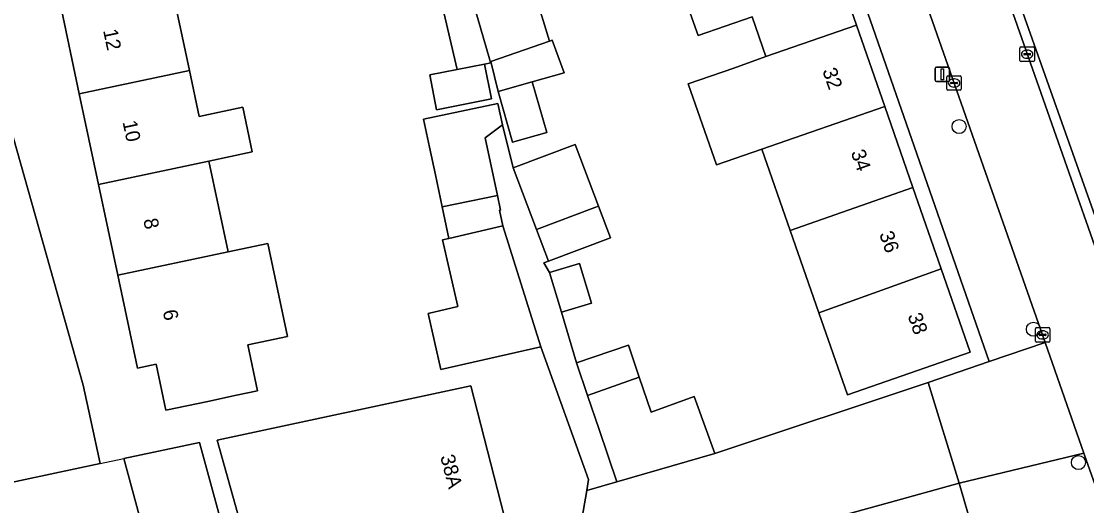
# Model space of a CAD drawing. Extents: x 159053 to 160042, y 380449 to 381423.
# Drawn here: x 159798.9 to 159872.8, y 381258 to 381291.6 of the extents above; entities that cross this region are included whole.
import ezdxf

# ---------------------------------------------------------------- set-up
doc = ezdxf.new("R2010")
doc.units = 0
for name, color, linetype in [('IMGEO_Boom', 7, 'Continuous'), ('IMGEO_Erf', 7, 'Continuous'), ('IMGEO_Groenvoorziening', 7, 'Continuous'), ('IMGEO_Kolk', 7, 'Continuous'), ('IMGEO_Lichtmast', 7, 'Continuous'), ('IMGEO_Muur', 7, 'Continuous'), ('IMGEO_Pand', 7, 'Continuous'), ('IMGEO_Pand_nummerreeks', 7, 'Continuous'), ('IMGEO_Rijbaan_lokaal_open', 7, 'Continuous'), ('IMGEO_Voetpad_open', 7, 'Continuous')]:
    doc.layers.add(name, color=color, linetype=linetype)

msp = doc.modelspace()

# ---------------------------------------------------------------- linework, layer by layer
at = {"layer": 'IMGEO_Boom'}
for centre in [(159863.97, 381284.328), (159869.128, 381270.274), (159872.244, 381261.034)]:
    msp.add_circle(centre, 0.489, dxfattribs=at)
at = {"layer": 'IMGEO_Erf'}
for points in [[(159837.745, 381256.715), (159838.144, 381259.097), (159838.271, 381259.853), (159834.957, 381269.047), (159828.029, 381267.475), (159827.144, 381271.377), (159829.207, 381271.845), (159828.156, 381276.478), (159828.585, 381276.577), (159828.122, 381278.753), (159827.649, 381280.977), (159827.239, 381282.905), (159826.83, 381284.832), (159831.992, 381285.929), (159832.309, 381284.438), (159833.043, 381281.461), (159837.337, 381283.089), (159838.958, 381278.812), (159839.787, 381276.624), (159835.493, 381274.996), (159835.181, 381274.878), (159835.569, 381274.208), (159837.647, 381274.829), (159838.47, 381272.074), (159836.391, 381271.454), (159837.435, 381267.952), (159841.042, 381269.168), (159841.788, 381266.958), (159842.606, 381264.532), (159845.604, 381265.61), (159847.02, 381261.671), (159861.813, 381266.578), (159866.054, 381268.031), (159845.998, 381325.639)], [(159792.98, 381302.636), (159803.224, 381266.41), (159803.729, 381264.058), (159804.394, 381260.964), (159795.723, 381259.112)], [(159854.891, 381296.991), (159856.852, 381291.358), (159858.812, 381285.728), (159860.772, 381280.096), (159862.733, 381274.463), (159864.743, 381268.691), (159860.022, 381267.047), (159856.225, 381265.726), (159854.243, 381271.421), (159852.255, 381277.131), (159850.295, 381282.761), (159847.142, 381281.663), (159845.184, 381287.287), (159848.337, 381288.385), (159850.578, 381289.175), (159849.615, 381291.942), (159845.863, 381290.636), (159844.867, 381293.499)], [(159833.811, 381295.996), (159835.555, 381290.256), (159835.754, 381290.325), (159836.589, 381288.058), (159834.37, 381287.425), (159835.37, 381283.916), (159833, 381283.241), (159832, 381286.749), (159831.501, 381288.844), (159831.46, 381288.831), (159831.486, 381288.741), (159831.063, 381288.658), (159831.536, 381286.24), (159827.73, 381285.496), (159827.257, 381287.914), (159829.16, 381288.286), (159827.345, 381296.128)], [(159809.265, 381294.508), (159810.602, 381288.217), (159811.281, 381285.021), (159814.3, 381285.674), (159814.957, 381282.583), (159811.938, 381281.925), (159813.275, 381275.633), (159816.035, 381276.213), (159817.402, 381269.778), (159814.644, 381269.194), (159815.321, 381266.006), (159813.859, 381265.695), (159811.883, 381265.275), (159808.968, 381264.656), (159808.29, 381267.849), (159807.002, 381267.575), (159805.634, 381274.014), (159804.297, 381280.306), (159802.96, 381286.597), (159801.623, 381292.888)], [(159815.826, 381250.78), (159812.529, 381262.575), (159830.121, 381266.353), (159832.873, 381255.546)]]:
    msp.add_lwpolyline(points, dxfattribs=at)
msp.add_lwpolyline([(159812.886, 381256.588), (159813.419, 381254.621), (159808.241, 381253.173), (159807.701, 381255.179), (159806.05, 381261.318), (159811.303, 381262.434)], close=True, dxfattribs=at)
at = {"layer": 'IMGEO_Groenvoorziening'}
msp.add_lwpolyline([(159874.767, 381297.111), (159870.747, 381304.73), (159872.037, 381305.336), (159867.828, 381313.359), (159866.648, 381312.991), (159861.594, 381311.417), (159865.712, 381299.816), (159875.312, 381272.68), (159875.405, 381272.416), (159887.182, 381276.441), (159886.979, 381276.784), (159877.946, 381293.762), (159876.765, 381293.176)], close=True, dxfattribs=at)
at = {"layer": 'IMGEO_Kolk'}
for p, q in [((159868.189, 381288.917), (159868.189, 381289.769)), ((159868.264, 381289.843), (159869.116, 381289.843)), ((159868.677, 381289.623), (159868.702, 381289.623)), ((159869.19, 381289.769), (159869.19, 381288.917)), ((159869.116, 381288.843), (159868.264, 381288.843)), ((159868.448, 381289.337), (159868.448, 381289.349)), ((159868.886, 381289.3), (159868.488, 381289.3)), ((159868.491, 381289.386), (159868.889, 381289.386)), ((159868.7, 381289.063), (159868.675, 381289.063)), ((159868.932, 381289.349), (159868.932, 381289.337)), ((159863.121, 381286.923), (159863.121, 381287.775)), ((159863.196, 381287.849), (159864.048, 381287.849)), ((159863.38, 381287.343), (159863.38, 381287.355)), ((159863.423, 381287.392), (159863.821, 381287.392)), ((159863.609, 381287.629), (159863.634, 381287.629)), ((159863.864, 381287.355), (159863.864, 381287.343)), ((159864.122, 381287.775), (159864.122, 381286.923)), ((159864.048, 381286.849), (159863.196, 381286.849)), ((159863.818, 381287.306), (159863.42, 381287.306)), ((159863.632, 381287.069), (159863.607, 381287.069)), ((159869.337, 381270.387), (159870.189, 381270.387)), ((159869.262, 381269.461), (159869.262, 381270.313)), ((159869.521, 381269.881), (159869.521, 381269.893)), ((159869.959, 381269.844), (159869.561, 381269.844)), ((159869.564, 381269.93), (159869.962, 381269.93)), ((159869.773, 381269.607), (159869.748, 381269.607)), ((159869.75, 381270.167), (159869.775, 381270.167)), ((159870.005, 381269.893), (159870.005, 381269.881)), ((159870.263, 381270.313), (159870.263, 381269.461)), ((159870.189, 381269.387), (159869.337, 381269.387))]:
    msp.add_line(p, q, dxfattribs=at)
for points in [[(159868.189, 381288.917), (159868.189, 381289.769)], [(159868.264, 381289.843), (159869.116, 381289.843)], [(159869.19, 381289.769), (159869.19, 381288.917)], [(159869.116, 381288.843), (159868.264, 381288.843)], [(159863.121, 381286.923), (159863.121, 381287.775)], [(159863.196, 381287.849), (159864.048, 381287.849)], [(159864.122, 381287.775), (159864.122, 381286.923)], [(159864.048, 381286.849), (159863.196, 381286.849)], [(159869.337, 381270.387), (159870.189, 381270.387)], [(159869.262, 381269.461), (159869.262, 381270.313)], [(159870.263, 381270.313), (159870.263, 381269.461)], [(159870.189, 381269.387), (159869.337, 381269.387)]]:
    msp.add_lwpolyline(points, dxfattribs=at)
for centre, radius, start, end in [((159868.266, 381289.767), 0.0765, 91.55205, 178.44795), ((159868.266, 381289.767), 0.0765, 91.55205, 178.44795), ((159869.114, 381289.767), 0.0765, 1.55205, 88.44795), ((159869.114, 381289.767), 0.0765, 1.55205, 88.44795), ((159868.266, 381288.919), 0.0765, 181.55205, 268.44795), ((159868.266, 381288.919), 0.0765, 181.55205, 268.44795), ((159868.488, 381289.346), 0.0403, 85.87752, 175.75265), ((159868.485, 381289.336), 0.0366, 178.93798, 274.71019), ((159868.889, 381289.343), 0.043, 264.86636, 352.45326), ((159868.893, 381289.348), 0.0386, 1.73085, 96.63898), ((159869.114, 381288.919), 0.0765, 271.55205, 358.44795), ((159869.114, 381288.919), 0.0765, 271.55205, 358.44795), ((159863.198, 381287.773), 0.0765, 91.55205, 178.44795), ((159863.198, 381287.773), 0.0765, 91.55205, 178.44795), ((159863.42, 381287.352), 0.0403, 85.87752, 175.75265), ((159863.417, 381287.342), 0.0366, 178.93798, 274.71019), ((159863.821, 381287.349), 0.043, 264.86636, 352.45326), ((159863.825, 381287.354), 0.0386, 1.73085, 96.63898), ((159864.046, 381287.773), 0.0765, 1.55205, 88.44795), ((159864.046, 381287.773), 0.0765, 1.55205, 88.44795), ((159863.198, 381286.925), 0.0765, 181.55205, 268.44795), ((159863.198, 381286.925), 0.0765, 181.55205, 268.44795), ((159864.046, 381286.925), 0.0765, 271.55205, 358.44795), ((159864.046, 381286.925), 0.0765, 271.55205, 358.44795), ((159869.339, 381270.311), 0.0765, 91.55205, 178.44795), ((159869.339, 381270.311), 0.0765, 91.55205, 178.44795), ((159870.187, 381270.311), 0.0765, 1.55205, 88.44795), ((159870.187, 381270.311), 0.0765, 1.55205, 88.44795), ((159869.561, 381269.89), 0.0403, 85.87752, 175.75265), ((159869.558, 381269.88), 0.0366, 178.93798, 274.71019), ((159869.962, 381269.887), 0.043, 264.86636, 352.45326), ((159869.966, 381269.892), 0.0386, 1.73085, 96.63898), ((159869.339, 381269.463), 0.0765, 181.55205, 268.44795), ((159869.339, 381269.463), 0.0765, 181.55205, 268.44795), ((159870.187, 381269.463), 0.0765, 271.55205, 358.44795), ((159870.187, 381269.463), 0.0765, 271.55205, 358.44795)]:
    msp.add_arc(centre, radius, start, end, dxfattribs=at)
for centre, major_axis, ratio, start_param, end_param in [((159868.676, 381289.343), (-0.387, 0.002), 0.722429, 4.712389, 7.853982), ((159868.701, 381289.343), (-0.39, 0.002), 0.717154, 1.570796, 4.712389), ((159863.608, 381287.349), (-0.387, 0.002), 0.722429, 4.712389, 7.853982), ((159863.633, 381287.349), (-0.39, 0.002), 0.717154, 1.570796, 4.712389), ((159869.749, 381269.887), (-0.387, 0.002), 0.722429, 4.712389, 7.853982), ((159869.774, 381269.887), (-0.39, 0.002), 0.717154, 1.570796, 4.712389)]:
    msp.add_ellipse(centre, major_axis=major_axis, ratio=ratio, start_param=start_param, end_param=end_param, dxfattribs=at)
at = {"layer": 'IMGEO_Lichtmast'}
for p, q in [((159862.311, 381287.545), (159862.311, 381288.345)), ((159862.311, 381288.345), (159862.311, 381287.545)), ((159862.411, 381288.445), (159863.201, 381288.445)), ((159863.201, 381288.445), (159862.411, 381288.445)), ((159863.301, 381288.345), (159863.301, 381287.545)), ((159863.301, 381287.545), (159863.301, 381288.345)), ((159863.201, 381287.445), (159862.411, 381287.445)), ((159862.411, 381287.445), (159863.201, 381287.445))]:
    msp.add_line(p, q, dxfattribs=at)
msp.add_lwpolyline([(159862.731, 381288.32), (159862.881, 381288.32), (159862.881, 381287.57), (159862.731, 381287.57), (159862.731, 381288.32)], dxfattribs=at)
for centre, start, end in [((159862.411, 381288.345), 90, 180), ((159862.411, 381288.345), 90, 180), ((159863.201, 381288.345), 0, 90), ((159863.201, 381288.345), 360, 90), ((159862.411, 381287.545), 180, 270), ((159862.411, 381287.545), 180, 270), ((159863.201, 381287.545), 270, 0), ((159863.201, 381287.545), 270, 0)]:
    msp.add_arc(centre, 0.1, start, end, dxfattribs=at)
at = {"layer": 'IMGEO_Muur'}
for points in [[(159795.723, 381259.112), (159804.394, 381260.964)], [(159804.394, 381260.964), (159806.05, 381261.318)]]:
    msp.add_lwpolyline(points, dxfattribs=at)
at = {"layer": 'IMGEO_Pand'}
for points in [[(159854.891, 381296.991), (159850.902, 381295.601), (159849.597, 381295.147), (159846.109, 381293.932), (159844.867, 381293.499), (159845.863, 381290.636), (159849.615, 381291.942), (159850.578, 381289.175), (159856.852, 381291.358)], [(159833.811, 381295.996), (159829.791, 381294.626), (159831.406, 381289.02), (159831.46, 381288.831), (159831.501, 381288.844), (159835.555, 381290.256)], [(159810.602, 381288.217), (159809.265, 381294.508), (159801.623, 381292.888), (159802.96, 381286.597)], [(159856.852, 381291.358), (159850.578, 381289.175), (159848.337, 381288.385), (159845.184, 381287.287), (159847.142, 381281.663), (159850.295, 381282.761), (159858.812, 381285.728)], [(159835.754, 381290.325), (159835.555, 381290.256), (159831.501, 381288.844), (159832, 381286.749), (159834.37, 381287.425), (159836.589, 381288.058)], [(159810.602, 381288.217), (159802.96, 381286.597), (159804.297, 381280.306), (159811.938, 381281.925), (159814.957, 381282.583), (159814.3, 381285.674), (159811.281, 381285.021)], [(159831.063, 381288.658), (159829.16, 381288.286), (159827.257, 381287.914), (159827.73, 381285.496), (159831.536, 381286.24)], [(159832, 381286.749), (159833, 381283.241), (159835.37, 381283.916), (159834.37, 381287.425)], [(159831.11, 381283.547), (159832.309, 381284.438), (159831.992, 381285.929), (159826.83, 381284.832), (159827.239, 381282.905), (159827.649, 381280.977), (159828.122, 381278.753), (159831.957, 381279.559)], [(159860.772, 381280.096), (159858.812, 381285.728), (159850.295, 381282.761), (159852.255, 381277.131)], [(159833.043, 381281.461), (159834.664, 381277.184), (159838.715, 381278.72), (159838.958, 381278.812), (159837.337, 381283.089)], [(159805.634, 381274.014), (159813.275, 381275.633), (159811.938, 381281.925), (159804.297, 381280.306)], [(159860.772, 381280.096), (159852.255, 381277.131), (159854.243, 381271.421), (159862.733, 381274.463)], [(159831.957, 381279.559), (159828.122, 381278.753), (159828.585, 381276.577), (159832.34, 381277.446), (159832.091, 381278.52), (159832.174, 381278.539)], [(159838.958, 381278.812), (159838.715, 381278.72), (159834.664, 381277.184), (159835.493, 381274.996), (159839.787, 381276.624)], [(159832.34, 381277.446), (159828.585, 381276.577), (159828.156, 381276.478), (159829.207, 381271.845), (159827.144, 381271.377), (159828.029, 381267.475), (159834.957, 381269.047)], [(159805.634, 381274.014), (159807.002, 381267.575), (159808.29, 381267.849), (159808.968, 381264.656), (159811.883, 381265.275), (159813.859, 381265.695), (159815.321, 381266.006), (159814.644, 381269.194), (159817.402, 381269.778), (159816.035, 381276.213), (159813.275, 381275.633)], [(159835.569, 381274.208), (159836.391, 381271.454), (159838.47, 381272.074), (159837.647, 381274.829)], [(159854.243, 381271.421), (159856.225, 381265.726), (159860.022, 381267.047), (159864.743, 381268.691), (159862.733, 381274.463)], [(159838.204, 381265.674), (159841.788, 381266.958), (159841.042, 381269.168), (159837.435, 381267.952)], [(159845.604, 381265.61), (159842.606, 381264.532), (159841.788, 381266.958), (159838.204, 381265.674), (159838.999, 381263.316), (159840.233, 381259.703), (159847.02, 381261.671)], [(159815.826, 381250.78), (159832.873, 381255.546), (159830.121, 381266.353), (159812.529, 381262.575)], [(159807.701, 381255.179), (159812.886, 381256.588), (159811.303, 381262.434), (159806.05, 381261.318)], [(159866.775, 381250), (159863.967, 381259.594), (159859.145, 381258.272), (159854.356, 381256.959), (159856.126, 381250.909), (159853.101, 381250), (159854.056, 381246.737), (159855.488, 381247.156), (159856.401, 381244.039), (159859.402, 381244.918), (159862.921, 381232.9), (159863.018, 381232.57), (159871.213, 381234.834)]]:
    msp.add_lwpolyline(points, close=True, dxfattribs=at)
at = {"layer": 'IMGEO_Rijbaan_lokaal_open'}
for points in [[(159850.188, 381325.535), (159854.038, 381314.734), (159859.664, 381298.606), (159869.947, 381269.364), (159872.608, 381261.691), (159872.662, 381261.536), (159876.265, 381251.425), (159876.8, 381250), (159876.946, 381249.726)], [(159881.183, 381253.968), (159878.295, 381262.039), (159865.164, 381299.396)]]:
    msp.add_lwpolyline(points, dxfattribs=at)
msp.add_lwpolyline([(159850.207, 381255.821), (159854.356, 381256.959), (159859.145, 381258.272), (159863.967, 381259.594), (159861.813, 381266.578), (159847.02, 381261.671), (159840.233, 381259.703), (159838.144, 381259.097), (159837.745, 381256.715), (159832.873, 381255.546), (159815.826, 381250.78), (159816.921, 381246.697), (159819.621, 381247.437), (159822.79, 381248.301), (159828.146, 381249.731), (159833.84, 381251.265), (159841.172, 381253.344)], close=True, dxfattribs=at)
at = {"layer": 'IMGEO_Voetpad_open'}
for points in [[(159845.344, 381327.987), (159845.081, 381327.893), (159845.998, 381325.639), (159866.054, 381268.031), (159869.947, 381269.364), (159859.664, 381298.606), (159854.038, 381314.734)], [(159855.174, 381328.062), (159858.732, 381317.819), (159865.164, 381299.396), (159878.295, 381262.039), (159881.183, 381253.968)], [(159881.782, 381253.992), (159880.891, 381256.549), (159879.345, 381260.981), (159878.043, 381264.964), (159876.22, 381270.116), (159875.405, 381272.416), (159875.312, 381272.68), (159865.712, 381299.816), (159861.594, 381311.417), (159855.714, 381327.982)], [(159803.729, 381264.058), (159803.224, 381266.41), (159792.98, 381302.636), (159791.465, 381308.408), (159792.775, 381310.875), (159788.948, 381310.023), (159789.473, 381307.044)], [(159781.986, 381256.795), (159782.338, 381255.481), (159787.82, 381256.964), (159795.723, 381259.112), (159804.394, 381260.964), (159803.729, 381264.058)], [(159876.946, 381249.726), (159876.8, 381250), (159876.265, 381251.425), (159872.662, 381261.536), (159872.608, 381261.691), (159863.967, 381259.594), (159866.775, 381250), (159871.213, 381234.834), (159871.634, 381233.396), (159874.582, 381234.079), (159873.251, 381238.557)]]:
    msp.add_lwpolyline(points, dxfattribs=at)
for points in [[(159826.875, 381306.179), (159825.144, 381311.891), (159823.211, 381317.445), (159822.056, 381317.02), (159823.408, 381310.658), (159823.849, 381308.584), (159826.361, 381300.599), (159826.879, 381298.242), (159827.345, 381296.128), (159829.16, 381288.286), (159831.063, 381288.658), (159831.486, 381288.741), (159831.46, 381288.831), (159831.406, 381289.02), (159829.791, 381294.626), (159828.163, 381300.279), (159828.615, 381300.437)], [(159835.569, 381274.208), (159835.181, 381274.878), (159835.493, 381274.996), (159834.664, 381277.184), (159833.043, 381281.461), (159832.309, 381284.438), (159831.11, 381283.547), (159831.957, 381279.559), (159832.174, 381278.539), (159832.091, 381278.52), (159832.34, 381277.446), (159834.957, 381269.047), (159838.271, 381259.853), (159838.144, 381259.097), (159840.233, 381259.703), (159838.999, 381263.316), (159838.204, 381265.674), (159837.435, 381267.952), (159836.391, 381271.454)], [(159869.947, 381269.364), (159866.054, 381268.031), (159861.813, 381266.578), (159863.967, 381259.594), (159872.608, 381261.691)]]:
    msp.add_lwpolyline(points, close=True, dxfattribs=at)

# ---------------------------------------------------------------- texts
at = {"layer": 'IMGEO_Pand_nummerreeks'}
for s, rotation, p in [('12', 281.99596, (159804.603, 381290.988)), ('32', 289.19388, (159854.476, 381288.207)), ('10', 281.99596, (159805.95, 381284.649)), ('34', 289.1953, (159856.448, 381282.543)), ('8', 281.99596, (159807.392, 381277.865)), ('36', 289.1953, (159858.418, 381276.883)), ('6', 281.99596, (159808.737, 381271.534)), ('38', 289.1953, (159860.39, 381271.22)), ('38A', 284.60913, (159827.98, 381261.453))]:
    msp.add_text(s, height=1, rotation=rotation, dxfattribs=at).set_placement(p)

doc.saveas('drawing.dxf')
